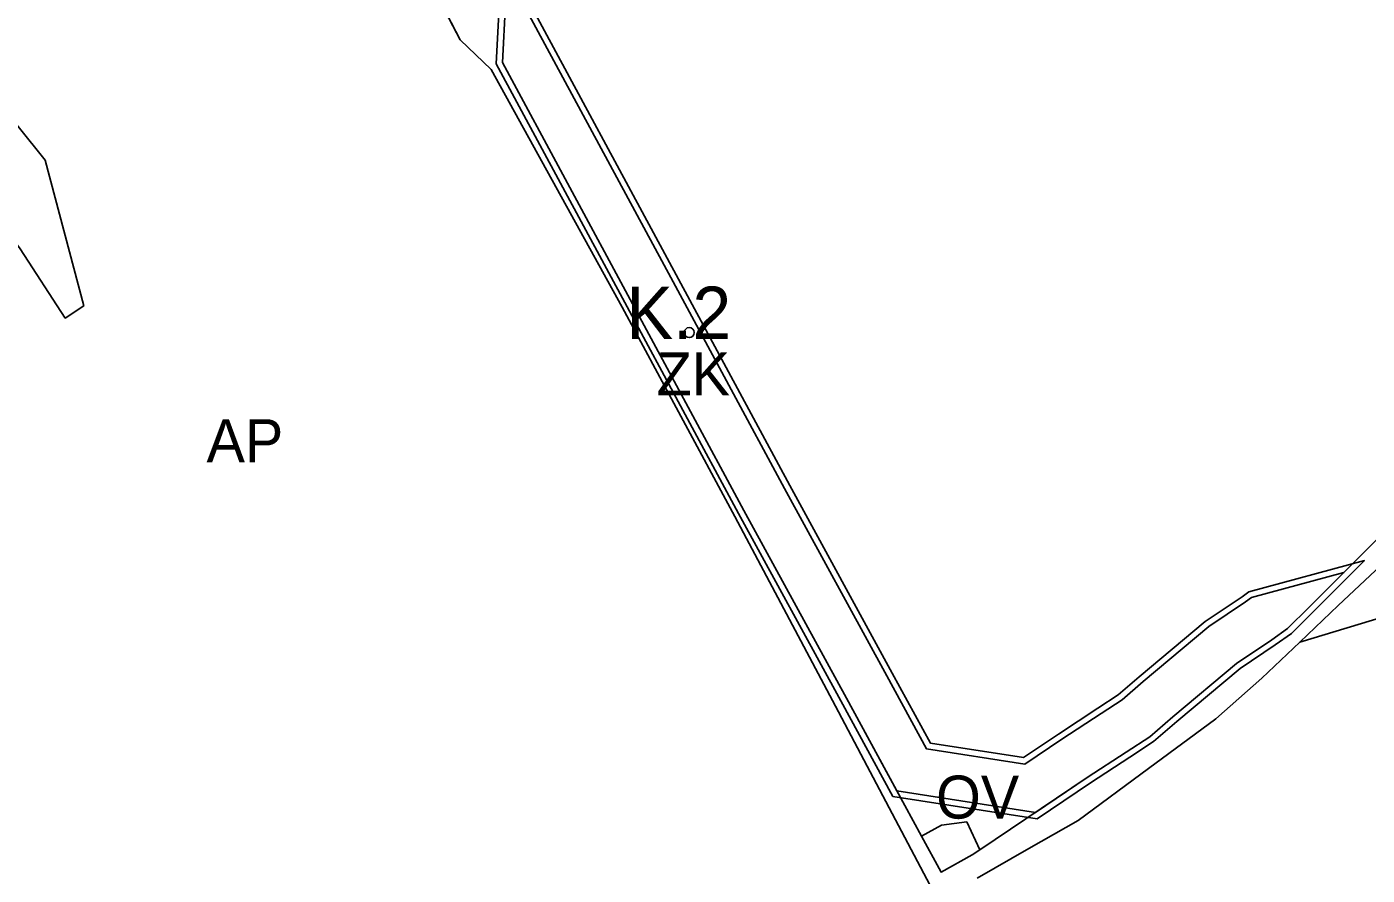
# Model space of a CAD drawing. Extents: x -555509 to -553005, y -1186756 to -1182560.
# Drawn here: x -554520.9 to -554084.6, y -1183543.6 to -1183267.4 of the extents above; entities that cross this region are included whole.
import ezdxf

# ---------------------------------------------------------------- set-up
doc = ezdxf.new("R2010")
doc.units = 0
for name, color, linetype in [('Level 26', 7, 'Continuous'), ('Level 46', 7, 'Continuous'), ('Level 52', 7, 'Continuous'), ('Level 56', 7, 'Continuous'), ('Level 59', 7, 'Continuous'), ('Level 6', 7, 'Continuous'), ('Level 63', 7, 'Continuous'), ('navrh_ZK', 7, 'Continuous'), ('OBRYS_PLOCH', 7, 'Continuous'), ('stav_AP', 7, 'Continuous'), ('stav_OV', 7, 'Continuous'), ('stav_ZK', 7, 'Continuous')]:
    doc.layers.add(name, color=color, linetype=linetype)

msp = doc.modelspace()

# ---------------------------------------------------------------- linework, layer by layer
at = {"layer": 'Level 26'}
for p, q in [((-554404.16, -1183224.34), (-554379.85, -1183271.68)), ((-554366.04, -1183279.01), (-554365.04, -1183259.86)), ((-554379.85, -1183271.68), (-554369.77, -1183281.29)), ((-554323.69, -1183357.57), (-554366.04, -1183279.01)), ((-554369.77, -1183281.29), (-554327.05, -1183358.67)), ((-554287.45, -1183424.85), (-554323.69, -1183357.57)), ((-554327.05, -1183358.67), (-554290.41, -1183426.78)), ((-554290.41, -1183426.78), (-554257.71, -1183488.58)), ((-554254.12, -1183485.9), (-554287.45, -1183424.85)), ((-554080.71, -1183433.51), (-554092.27, -1183445.06)), ((-554092.27, -1183445.06), (-554103.48, -1183456.27)), ((-554094.02, -1183455.82), (-554078.44, -1183441.14)), ((-554103.48, -1183456.27), (-554110.58, -1183463.31)), ((-554106.58, -1183467.73), (-554094.02, -1183455.82)), ((-554115.67, -1183466.95), (-554127.17, -1183474.65)), ((-554110.58, -1183463.31), (-554115.67, -1183466.95)), ((-554118.95, -1183479.4), (-554106.58, -1183467.73)), ((-554127.17, -1183474.65), (-554147.85, -1183491.97)), ((-554133.83, -1183492.67), (-554118.95, -1183479.4)), ((-554257.71, -1183488.58), (-554225.85, -1183548.82)), ((-554229.62, -1183530.91), (-554254.12, -1183485.9)), ((-554155.76, -1183508.83), (-554133.83, -1183492.67)), ((-554147.85, -1183491.97), (-554155.35, -1183498.48)), ((-554155.35, -1183498.48), (-554163.01, -1183503.48)), ((-554163.01, -1183503.48), (-554175.73, -1183511.81)), ((-554178.73, -1183525.76), (-554155.76, -1183508.83)), ((-554175.73, -1183511.81), (-554210.64, -1183535.29)), ((-554194.78, -1183534.92), (-554178.73, -1183525.76)), ((-554223.28, -1183542.57), (-554229.62, -1183530.91)), ((-554210.64, -1183535.29), (-554213.17, -1183536.99)), ((-554211.53, -1183544.58), (-554194.78, -1183534.92)), ((-554213.17, -1183536.99), (-554223.28, -1183542.57))]:
    msp.add_line(p, q, dxfattribs=at)
at = {"layer": 'Level 46'}
msp.add_circle((-554305.26, -1183366.94), 1.64, dxfattribs=at)
at = {"layer": 'Level 52'}
msp.add_lwpolyline([(-554223.21, -1183527.27), (-554229.62, -1183530.91), (-554223.28, -1183542.57), (-554213.17, -1183536.99), (-554210.64, -1183535.29), (-554214.97, -1183526.21), (-554223.21, -1183527.27)], dxfattribs=at)
at = {"layer": 'Level 56'}
msp.add_lwpolyline([(-554366.99, -1183258.87), (-554368.07, -1183279.47), (-554325.45, -1183358.52), (-554289.21, -1183425.8), (-554255.88, -1183486.86), (-554238.97, -1183517.92), (-554192.08, -1183525.22), (-554174.62, -1183513.48), (-554161.92, -1183505.15), (-554154.14, -1183500.08), (-554146.55, -1183493.49), (-554125.97, -1183476.25), (-554114.53, -1183468.59), (-554109.29, -1183464.84), (-554102.07, -1183457.69), (-554085.54, -1183441.16), (-554123.1, -1183451.37), (-554125.35, -1183452.97), (-554137.39, -1183461.03), (-554158.88, -1183479.03), (-554165.62, -1183484.88), (-554172.31, -1183489.25), (-554185.13, -1183497.65), (-554196.51, -1183505.3), (-554226.77, -1183500.59), (-554239.19, -1183477.76), (-554272.51, -1183416.75), (-554308.72, -1183349.51), (-554360.47, -1183253.52)], dxfattribs=at)
at = {"layer": 'Level 6'}
msp.add_lwpolyline([(-554223.21, -1183527.27), (-554229.62, -1183530.91), (-554223.28, -1183542.57), (-554213.17, -1183536.99), (-554210.64, -1183535.29), (-554214.97, -1183526.21), (-554223.21, -1183527.27)], dxfattribs=at)
at = {"layer": 'navrh_ZK'}
for p, q in [((-554365.04, -1183259.86), (-554366.04, -1183279.01)), ((-554366.04, -1183279.01), (-554323.69, -1183357.57)), ((-554323.69, -1183357.57), (-554287.45, -1183424.85)), ((-554287.45, -1183424.85), (-554254.12, -1183485.9)), ((-554127.17, -1183474.65), (-554115.67, -1183466.95)), ((-554115.67, -1183466.95), (-554110.58, -1183463.31)), ((-554147.85, -1183491.97), (-554127.17, -1183474.65)), ((-554155.35, -1183498.48), (-554147.85, -1183491.97)), ((-554163.01, -1183503.48), (-554155.35, -1183498.48)), ((-554175.73, -1183511.81), (-554163.01, -1183503.48))]:
    msp.add_line(p, q, dxfattribs=at)
for points in [[(-554110.58, -1183463.31), (-554103.48, -1183456.27), (-554092.27, -1183445.06), (-554122.23, -1183453.2), (-554124.21, -1183454.61), (-554136.18, -1183462.63), (-554157.58, -1183480.55), (-554164.41, -1183486.48), (-554171.22, -1183490.93), (-554184.03, -1183499.31), (-554196.04, -1183507.39), (-554228.05, -1183502.41), (-554240.95, -1183478.72), (-554274.26, -1183417.7), (-554310.48, -1183350.45), (-554361.08, -1183256.6), (-554365.04, -1183259.86)], [(-554254.12, -1183485.9), (-554237.68, -1183516.1), (-554192.54, -1183523.12), (-554175.73, -1183511.81)]]:
    msp.add_lwpolyline(points, dxfattribs=at)
at = {"layer": 'OBRYS_PLOCH'}
for p, q in [((-554404.16, -1183224.34), (-554379.85, -1183271.68)), ((-554379.85, -1183271.68), (-554404.16, -1183224.34)), ((-554366.04, -1183279.01), (-554365.04, -1183259.86)), ((-554365.04, -1183259.86), (-554366.04, -1183279.01)), ((-554365.04, -1183259.86), (-554366.04, -1183279.01)), ((-554379.85, -1183271.68), (-554369.77, -1183281.29)), ((-554369.77, -1183281.29), (-554379.85, -1183271.68)), ((-554323.69, -1183357.57), (-554366.04, -1183279.01)), ((-554366.04, -1183279.01), (-554323.69, -1183357.57)), ((-554366.04, -1183279.01), (-554323.69, -1183357.57)), ((-554369.77, -1183281.29), (-554327.05, -1183358.67)), ((-554327.05, -1183358.67), (-554369.77, -1183281.29)), ((-554287.45, -1183424.85), (-554323.69, -1183357.57)), ((-554323.69, -1183357.57), (-554287.45, -1183424.85)), ((-554323.69, -1183357.57), (-554287.45, -1183424.85)), ((-554327.05, -1183358.67), (-554290.41, -1183426.78)), ((-554290.41, -1183426.78), (-554327.05, -1183358.67)), ((-554290.41, -1183426.78), (-554257.71, -1183488.58)), ((-554257.71, -1183488.58), (-554290.41, -1183426.78)), ((-554254.12, -1183485.9), (-554287.45, -1183424.85)), ((-554287.45, -1183424.85), (-554254.12, -1183485.9)), ((-554287.45, -1183424.85), (-554254.12, -1183485.9)), ((-554080.71, -1183433.51), (-554092.27, -1183445.06)), ((-554092.27, -1183445.06), (-554080.71, -1183433.51)), ((-554092.27, -1183445.06), (-554103.48, -1183456.27)), ((-554103.48, -1183456.27), (-554092.27, -1183445.06)), ((-554094.02, -1183455.82), (-554078.44, -1183441.14)), ((-554103.48, -1183456.27), (-554110.58, -1183463.31)), ((-554110.58, -1183463.31), (-554103.48, -1183456.27)), ((-554106.58, -1183467.73), (-554094.02, -1183455.82)), ((-554115.67, -1183466.95), (-554127.17, -1183474.65)), ((-554127.17, -1183474.65), (-554115.67, -1183466.95)), ((-554127.17, -1183474.65), (-554115.67, -1183466.95)), ((-554110.58, -1183463.31), (-554115.67, -1183466.95)), ((-554115.67, -1183466.95), (-554110.58, -1183463.31)), ((-554115.67, -1183466.95), (-554110.58, -1183463.31)), ((-554118.95, -1183479.4), (-554106.58, -1183467.73)), ((-554106.58, -1183467.73), (-554118.95, -1183479.4)), ((-554127.17, -1183474.65), (-554147.85, -1183491.97)), ((-554147.85, -1183491.97), (-554127.17, -1183474.65)), ((-554147.85, -1183491.97), (-554127.17, -1183474.65)), ((-554133.83, -1183492.67), (-554118.95, -1183479.4)), ((-554118.95, -1183479.4), (-554133.83, -1183492.67)), ((-554257.71, -1183488.58), (-554225.85, -1183548.82)), ((-554225.85, -1183548.82), (-554257.71, -1183488.58)), ((-554229.62, -1183530.91), (-554254.12, -1183485.9)), ((-554254.12, -1183485.9), (-554229.62, -1183530.91)), ((-554155.76, -1183508.83), (-554133.83, -1183492.67)), ((-554133.83, -1183492.67), (-554155.76, -1183508.83)), ((-554147.85, -1183491.97), (-554155.35, -1183498.48)), ((-554155.35, -1183498.48), (-554147.85, -1183491.97)), ((-554155.35, -1183498.48), (-554147.85, -1183491.97)), ((-554155.35, -1183498.48), (-554163.01, -1183503.48)), ((-554163.01, -1183503.48), (-554155.35, -1183498.48)), ((-554163.01, -1183503.48), (-554155.35, -1183498.48)), ((-554163.01, -1183503.48), (-554175.73, -1183511.81)), ((-554175.73, -1183511.81), (-554163.01, -1183503.48)), ((-554175.73, -1183511.81), (-554163.01, -1183503.48)), ((-554178.73, -1183525.76), (-554155.76, -1183508.83)), ((-554155.76, -1183508.83), (-554178.73, -1183525.76)), ((-554175.73, -1183511.81), (-554210.64, -1183535.29)), ((-554210.64, -1183535.29), (-554175.73, -1183511.81)), ((-554229.62, -1183530.91), (-554223.21, -1183527.27)), ((-554223.21, -1183527.27), (-554214.97, -1183526.21)), ((-554214.97, -1183526.21), (-554210.64, -1183535.29)), ((-554194.78, -1183534.92), (-554178.73, -1183525.76)), ((-554178.73, -1183525.76), (-554194.78, -1183534.92)), ((-554223.28, -1183542.57), (-554229.62, -1183530.91)), ((-554210.64, -1183535.29), (-554213.17, -1183536.99)), ((-554211.53, -1183544.58), (-554194.78, -1183534.92)), ((-554194.78, -1183534.92), (-554211.53, -1183544.58)), ((-554213.17, -1183536.99), (-554223.28, -1183542.57))]:
    msp.add_line(p, q, dxfattribs=at)
for points in [[(-554514.84, -1183310.82), (-554533, -1183288.37), (-554555.18, -1183257.54), (-554578.53, -1183228.59), (-554604.55, -1183198.21), (-554582.34, -1183229.95), (-554594.82, -1183244.98), (-554571.94, -1183274.7), (-554549.08, -1183304.84), (-554523.03, -1183339.64), (-554508.33, -1183362.2), (-554502.33, -1183358.25), (-554514.84, -1183310.82)], [(-554604.55, -1183198.21), (-554578.53, -1183228.59), (-554555.18, -1183257.54), (-554533, -1183288.37), (-554514.84, -1183310.82), (-554502.33, -1183358.25), (-554508.33, -1183362.2), (-554523.03, -1183339.64), (-554549.08, -1183304.84), (-554571.94, -1183274.7), (-554594.82, -1183244.98)], [(-554110.58, -1183463.31), (-554103.48, -1183456.27), (-554092.27, -1183445.06), (-554122.23, -1183453.2), (-554124.21, -1183454.61), (-554136.18, -1183462.63), (-554157.58, -1183480.55), (-554164.41, -1183486.48), (-554171.22, -1183490.93), (-554184.03, -1183499.31), (-554196.04, -1183507.39), (-554228.05, -1183502.41), (-554240.95, -1183478.72), (-554274.26, -1183417.7), (-554310.48, -1183350.45), (-554361.08, -1183256.6), (-554365.04, -1183259.86)], [(-553976.68, -1183420.7), (-553988.73, -1183417.33), (-553996.49, -1183417.14), (-554004.2, -1183416.94), (-554011.96, -1183416.74), (-554036.25, -1183421.25), (-554048.21, -1183422.95), (-554061.25, -1183424.79), (-554078.44, -1183441.14), (-554094.02, -1183455.82), (-554106.58, -1183467.73), (-554075.73, -1183458.42), (-554046.43, -1183434.94), (-553961.04, -1183422.25), (-553976.68, -1183420.7)], [(-553961.04, -1183422.25), (-554046.43, -1183434.94), (-554075.73, -1183458.42), (-554106.58, -1183467.73)], [(-554254.12, -1183485.9), (-554237.68, -1183516.1), (-554192.54, -1183523.12), (-554175.73, -1183511.81)], [(-554223.21, -1183527.27), (-554229.62, -1183530.91)], [(-554214.97, -1183526.21), (-554223.21, -1183527.27)], [(-554210.64, -1183535.29), (-554214.97, -1183526.21)], [(-554229.62, -1183530.91), (-554223.28, -1183542.57)], [(-554213.17, -1183536.99), (-554210.64, -1183535.29)], [(-554223.28, -1183542.57), (-554213.17, -1183536.99)]]:
    msp.add_lwpolyline(points, dxfattribs=at)
at = {"layer": 'stav_AP'}
for p, q in [((-554379.85, -1183271.68), (-554404.16, -1183224.34)), ((-554365.04, -1183259.86), (-554366.04, -1183279.01)), ((-554369.77, -1183281.29), (-554379.85, -1183271.68)), ((-554366.04, -1183279.01), (-554323.69, -1183357.57)), ((-554327.05, -1183358.67), (-554369.77, -1183281.29)), ((-554323.69, -1183357.57), (-554287.45, -1183424.85)), ((-554290.41, -1183426.78), (-554327.05, -1183358.67)), ((-554257.71, -1183488.58), (-554290.41, -1183426.78)), ((-554287.45, -1183424.85), (-554254.12, -1183485.9)), ((-554092.27, -1183445.06), (-554080.71, -1183433.51)), ((-554103.48, -1183456.27), (-554092.27, -1183445.06)), ((-554110.58, -1183463.31), (-554103.48, -1183456.27)), ((-554127.17, -1183474.65), (-554115.67, -1183466.95)), ((-554115.67, -1183466.95), (-554110.58, -1183463.31)), ((-554106.58, -1183467.73), (-554118.95, -1183479.4)), ((-554147.85, -1183491.97), (-554127.17, -1183474.65)), ((-554118.95, -1183479.4), (-554133.83, -1183492.67)), ((-554225.85, -1183548.82), (-554257.71, -1183488.58)), ((-554254.12, -1183485.9), (-554229.62, -1183530.91)), ((-554133.83, -1183492.67), (-554155.76, -1183508.83)), ((-554155.35, -1183498.48), (-554147.85, -1183491.97)), ((-554163.01, -1183503.48), (-554155.35, -1183498.48)), ((-554175.73, -1183511.81), (-554163.01, -1183503.48)), ((-554155.76, -1183508.83), (-554178.73, -1183525.76)), ((-554210.64, -1183535.29), (-554175.73, -1183511.81)), ((-554229.62, -1183530.91), (-554223.21, -1183527.27)), ((-554223.21, -1183527.27), (-554214.97, -1183526.21)), ((-554214.97, -1183526.21), (-554210.64, -1183535.29)), ((-554178.73, -1183525.76), (-554194.78, -1183534.92)), ((-554194.78, -1183534.92), (-554211.53, -1183544.58))]:
    msp.add_line(p, q, dxfattribs=at)
for points in [[(-554604.55, -1183198.21), (-554578.53, -1183228.59), (-554555.18, -1183257.54), (-554533, -1183288.37), (-554514.84, -1183310.82), (-554502.33, -1183358.25), (-554508.33, -1183362.2), (-554523.03, -1183339.64), (-554549.08, -1183304.84), (-554571.94, -1183274.7), (-554594.82, -1183244.98)], [(-553961.04, -1183422.25), (-554046.43, -1183434.94), (-554075.73, -1183458.42), (-554106.58, -1183467.73)]]:
    msp.add_lwpolyline(points, dxfattribs=at)
at = {"layer": 'stav_OV'}
for points in [[(-554223.21, -1183527.27), (-554229.62, -1183530.91)], [(-554214.97, -1183526.21), (-554223.21, -1183527.27)], [(-554210.64, -1183535.29), (-554214.97, -1183526.21)], [(-554229.62, -1183530.91), (-554223.28, -1183542.57)], [(-554213.17, -1183536.99), (-554210.64, -1183535.29)], [(-554223.28, -1183542.57), (-554213.17, -1183536.99)]]:
    msp.add_lwpolyline(points, dxfattribs=at)
at = {"layer": 'stav_ZK'}
for points in [[(-554514.84, -1183310.82), (-554533, -1183288.37), (-554555.18, -1183257.54), (-554578.53, -1183228.59), (-554604.55, -1183198.21), (-554582.34, -1183229.95), (-554594.82, -1183244.98), (-554571.94, -1183274.7), (-554549.08, -1183304.84), (-554523.03, -1183339.64), (-554508.33, -1183362.2), (-554502.33, -1183358.25), (-554514.84, -1183310.82)], [(-553976.68, -1183420.7), (-553988.73, -1183417.33), (-553996.49, -1183417.14), (-554004.2, -1183416.94), (-554011.96, -1183416.74), (-554036.25, -1183421.25), (-554048.21, -1183422.95), (-554061.25, -1183424.79), (-554078.44, -1183441.14), (-554094.02, -1183455.82), (-554106.58, -1183467.73), (-554075.73, -1183458.42), (-554046.43, -1183434.94), (-553961.04, -1183422.25), (-553976.68, -1183420.7)]]:
    msp.add_lwpolyline(points, dxfattribs=at)

# ---------------------------------------------------------------- texts
at = {"layer": 'Level 46'}
msp.add_text('K.2', height=17, dxfattribs=at).set_placement((-554325.71, -1183368.97))
at = {"layer": 'Level 59'}
for s, p in [('AP', (-554462.36, -1183409.12)), ('OV', (-554224.93, -1183525.15))]:
    msp.add_text(s, height=14, dxfattribs=at).set_placement(p)
at = {"layer": 'Level 63'}
msp.add_text('ZK', height=14, dxfattribs=at).set_placement((-554315.9, -1183387.39))

doc.saveas('drawing.dxf')
